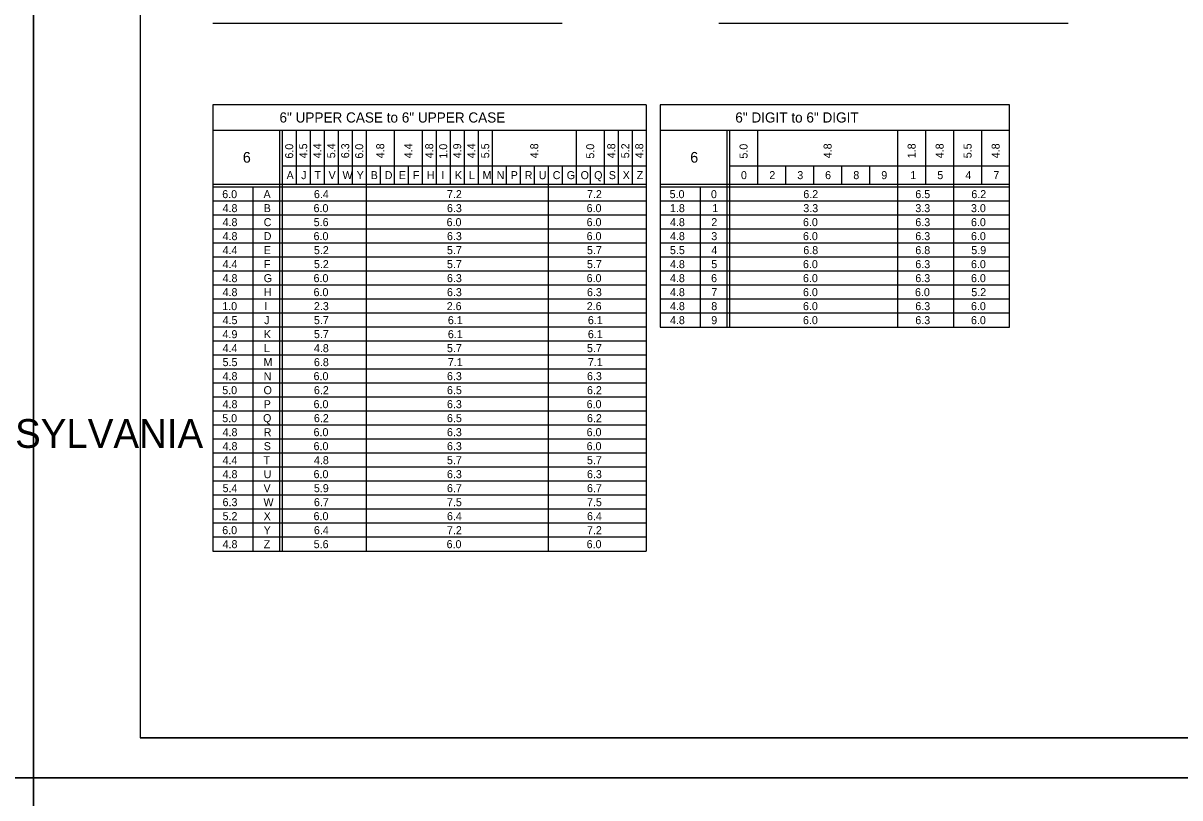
# Model space of a CAD drawing. Extents: x 637580 to 641849, y 297270 to 299646.
# Drawn here: x 640099.4 to 640533.1, y 298450.1 to 298740.6 of the extents above; entities that cross this region are included whole.
import ezdxf

# ---------------------------------------------------------------- set-up
doc = ezdxf.new("R2010")
doc.units = 0
for name, color, linetype in [('1', 7, 'Continuous'), ('2', 7, 'Continuous'), ('XCS-GRID-HVGL', 7, 'Continuous')]:
    doc.layers.add(name, color=color, linetype=linetype)

msp = doc.modelspace()

# ---------------------------------------------------------------- linework, layer by layer
at = {"layer": '1'}
for p, q in [((640143.31, 299036.63), (640143.31, 298472.63)), ((640929.31, 298472.63), (640143.31, 298472.63)), ((640143.31, 298472.63), (640729.31, 298472.63))]:
    msp.add_line(p, q, dxfattribs=at)
at = {"layer": '2'}
for p, q in [((640170.51, 298740.63), (640301.51, 298740.63)), ((640360.21, 298740.63), (640491.21, 298740.63)), ((640333.01, 298710), (640170.51, 298710)), ((640170.51, 298710), (640170.51, 298542.63)), ((640333.01, 298710), (640333.01, 298542.63)), ((640469.26, 298710), (640338.26, 298710)), ((640338.26, 298710), (640338.26, 298626.63)), ((640469.26, 298626.63), (640469.26, 298710)), ((640170.51, 298700.5), (640333.01, 298700.5)), ((640195.51, 298700.5), (640195.51, 298542.63)), ((640196.51, 298700.5), (640196.51, 298542.63)), ((640201.76, 298700.5), (640201.76, 298680.13)), ((640207.01, 298700.5), (640207.01, 298680.13)), ((640212.26, 298700.5), (640212.26, 298680.13)), ((640217.51, 298700.5), (640217.51, 298680.13)), ((640222.76, 298700.5), (640222.76, 298680.13)), ((640228.01, 298700.5), (640228.01, 298542.63)), ((640238.51, 298700.5), (640238.51, 298680.13)), ((640249.01, 298700.5), (640249.01, 298680.13)), ((640254.26, 298700.5), (640254.26, 298680.13)), ((640259.51, 298700.5), (640259.51, 298680.13)), ((640264.76, 298700.5), (640264.76, 298680.13)), ((640270.01, 298700.5), (640270.01, 298680.13)), ((640275.26, 298700.5), (640275.26, 298680.13)), ((640306.76, 298700.5), (640306.76, 298680.13)), ((640317.26, 298700.5), (640317.26, 298680.13)), ((640322.51, 298700.5), (640322.51, 298680.13)), ((640327.76, 298700.5), (640327.76, 298680.13)), ((640338.26, 298700.5), (640469.26, 298700.5)), ((640363.26, 298700.5), (640363.26, 298626.63)), ((640364.26, 298700.5), (640364.26, 298626.63)), ((640374.76, 298700.5), (640374.76, 298680.13)), ((640427.26, 298700.5), (640427.26, 298626.63)), ((640437.76, 298700.5), (640437.76, 298680.13)), ((640448.26, 298700.5), (640448.26, 298626.63)), ((640458.76, 298700.5), (640458.76, 298680.13)), ((640196.51, 298687.13), (640333.01, 298687.13)), ((640233.26, 298687.13), (640233.26, 298680.13)), ((640243.76, 298687.13), (640243.76, 298680.13)), ((640280.51, 298687.13), (640280.51, 298680.13)), ((640285.76, 298687.13), (640285.76, 298680.13)), ((640291.01, 298687.13), (640291.01, 298680.13)), ((640291.01, 298687.13), (640291.01, 298680.13)), ((640296.26, 298687.13), (640296.26, 298542.63)), ((640301.51, 298687.13), (640301.51, 298680.13)), ((640312.01, 298687.13), (640312.01, 298680.13)), ((640364.26, 298687.13), (640469.26, 298687.13)), ((640385.26, 298687.13), (640385.26, 298680.13)), ((640395.76, 298687.13), (640395.76, 298680.13)), ((640406.26, 298687.13), (640406.26, 298680.13)), ((640416.76, 298687.13), (640416.76, 298680.13)), ((640333.01, 298680.13), (640170.51, 298680.13)), ((640469.26, 298680.13), (640338.26, 298680.13)), ((640333.01, 298679.13), (640170.51, 298679.13)), ((640185.51, 298679.13), (640185.51, 298542.63)), ((640469.26, 298679.13), (640338.26, 298679.13)), ((640353.26, 298679.13), (640353.26, 298626.63)), ((640333.01, 298673.88), (640170.51, 298673.88)), ((640469.26, 298673.88), (640338.26, 298673.88)), ((640333.01, 298668.63), (640170.51, 298668.63)), ((640469.26, 298668.63), (640338.26, 298668.63)), ((640333.01, 298663.38), (640170.51, 298663.38)), ((640469.26, 298663.38), (640338.26, 298663.38)), ((640333.01, 298658.13), (640170.51, 298658.13)), ((640469.26, 298658.13), (640338.26, 298658.13)), ((640333.01, 298652.88), (640170.51, 298652.88)), ((640469.26, 298652.88), (640338.26, 298652.88)), ((640333.01, 298647.63), (640170.51, 298647.63)), ((640469.26, 298647.63), (640338.26, 298647.63)), ((640333.01, 298642.38), (640170.51, 298642.38)), ((640469.26, 298642.38), (640338.26, 298642.38)), ((640333.01, 298637.13), (640170.51, 298637.13)), ((640469.26, 298637.13), (640338.26, 298637.13)), ((640333.01, 298631.88), (640170.51, 298631.88)), ((640469.26, 298631.88), (640338.26, 298631.88)), ((640333.01, 298626.63), (640170.51, 298626.63)), ((640338.26, 298626.63), (640469.26, 298626.63)), ((640333.01, 298621.38), (640170.51, 298621.38)), ((640333.01, 298616.13), (640170.51, 298616.13)), ((640333.01, 298610.88), (640170.51, 298610.88)), ((640333.01, 298605.63), (640170.51, 298605.63)), ((640333.01, 298600.38), (640170.51, 298600.38)), ((640333.01, 298595.13), (640170.51, 298595.13)), ((640333.01, 298589.88), (640170.51, 298589.88)), ((640333.01, 298584.63), (640170.51, 298584.63)), ((640333.01, 298579.38), (640170.51, 298579.38)), ((640333.01, 298574.13), (640170.51, 298574.13)), ((640333.01, 298568.88), (640170.51, 298568.88)), ((640333.01, 298563.63), (640170.51, 298563.63)), ((640333.01, 298558.38), (640170.51, 298558.38)), ((640333.01, 298553.13), (640170.51, 298553.13)), ((640333.01, 298547.88), (640170.51, 298547.88)), ((640170.51, 298542.63), (640170.51, 298542.63)), ((640170.51, 298542.63), (640333.01, 298542.63))]:
    msp.add_line(p, q, dxfattribs=at)
at = {"layer": 'XCS-GRID-HVGL'}
for points in [[(639262.31, 299051.63), (640103.31, 299051.63), (640103.31, 298457.63), (639262.31, 298457.63)], [(640103.31, 299051.63), (640944.31, 299051.63), (640944.31, 298457.63), (640103.31, 298457.63)], [(639262.31, 298457.63), (640103.31, 298457.63), (640103.31, 297863.63), (639262.31, 297863.63)], [(640103.31, 298457.63), (640944.31, 298457.63), (640944.31, 297863.63), (640103.31, 297863.63)]]:
    msp.add_lwpolyline(points, close=True, dxfattribs=at)

# ---------------------------------------------------------------- texts
at = {"layer": '1'}
msp.add_text('COMMONWEALTH OF PENNSYLVANIA', height=10.7828, dxfattribs=at).set_placement((639900.9, 298581.36))
at = {"layer": '2'}
for s, height, p in [('6" UPPER CASE to 6" UPPER CASE', 3.8, (640195.5, 298703.35)), ('6" DIGIT to 6" DIGIT', 3.8, (640366.41, 298703.35)), ('6', 4, (640181.77, 298688.31)), ('6', 4, (640349.52, 298688.31)), ('A', 3, (640198.16, 298682.13)), ('J', 3, (640203.64, 298682.13)), ('T', 3, (640208.64, 298682.13)), ('V', 3, (640213.91, 298682.13)), ('W', 3, (640219.13, 298682.13)), ('Y', 3, (640224.44, 298682.13)), ('B', 3, (640229.7, 298682.13)), ('D', 3, (640234.95, 298682.13)), ('E', 3, (640240.22, 298682.13)), ('F', 3, (640245.52, 298682.13)), ('H', 3, (640250.79, 298682.13)), ('I', 3, (640256.2, 298682.13)), ('K', 3, (640261.29, 298682.13)), ('L', 3, (640266.54, 298682.13)), ('M', 3, (640271.63, 298682.13)), ('N', 3, (640276.95, 298682.13)), ('P', 3, (640282.2, 298682.13)), ('R', 3, (640287.45, 298682.13)), ('U', 3, (640292.69, 298682.13)), ('C', 3, (640297.95, 298682.13)), ('G', 3, (640303.2, 298682.13)), ('O', 3, (640308.41, 298682.13)), ('Q', 3, (640313.48, 298682.13)), ('S', 3, (640318.97, 298682.13)), ('X', 3, (640324.19, 298682.13)), ('Z', 3, (640329.45, 298682.13)), ('0', 3, (640368.53, 298682.13)), ('2', 3, (640379.16, 298682.13)), ('3', 3, (640389.66, 298682.13)), ('6', 3, (640400.08, 298682.13)), ('8', 3, (640410.66, 298682.13)), ('9', 3, (640421.15, 298682.13)), ('1', 3, (640432, 298682.13)), ('5', 3, (640442.16, 298682.13)), ('4', 3, (640452.66, 298682.13)), ('7', 3, (640463.16, 298682.13)), ('6.0', 3, (640174.03, 298675)), ('A', 3, (640189.53, 298675)), ('6.4', 3, (640208.41, 298675)), ('7.2', 3, (640258.29, 298675)), ('7.2', 3, (640310.79, 298675)), ('5.0', 3, (640341.78, 298675)), ('0', 3, (640357.28, 298675)), ('6.2', 3, (640391.91, 298675)), ('6.5', 3, (640433.91, 298675)), ('6.2', 3, (640454.91, 298675)), ('4.8', 3, (640174.16, 298669.75)), ('B', 3, (640189.58, 298669.75)), ('6.0', 3, (640208.28, 298669.75)), ('6.3', 3, (640258.29, 298669.75)), ('6.0', 3, (640310.66, 298669.75)), ('1.8', 3, (640341.91, 298669.75)), ('1', 3, (640357.75, 298669.75)), ('3.3', 3, (640391.91, 298669.75)), ('3.3', 3, (640433.91, 298669.75)), ('3.0', 3, (640454.78, 298669.75)), ('4.8', 3, (640174.16, 298664.5)), ('C', 3, (640189.58, 298664.5)), ('5.6', 3, (640208.33, 298664.5)), ('6.0', 3, (640258.16, 298664.5)), ('6.0', 3, (640310.66, 298664.5)), ('4.8', 3, (640341.91, 298664.5)), ('2', 3, (640357.41, 298664.5)), ('6.0', 3, (640391.78, 298664.5)), ('6.3', 3, (640433.91, 298664.5)), ('6.0', 3, (640454.78, 298664.5)), ('4.8', 3, (640174.16, 298659.25)), ('D', 3, (640189.58, 298659.25)), ('6.0', 3, (640208.28, 298659.25)), ('6.3', 3, (640258.29, 298659.25)), ('6.0', 3, (640310.66, 298659.25)), ('4.8', 3, (640341.91, 298659.25)), ('3', 3, (640357.41, 298659.25)), ('6.0', 3, (640391.78, 298659.25)), ('6.3', 3, (640433.91, 298659.25)), ('6.0', 3, (640454.78, 298659.25)), ('4.4', 3, (640174.16, 298654)), ('E', 3, (640189.59, 298654)), ('5.2', 3, (640208.41, 298654)), ('5.7', 3, (640258.29, 298654)), ('5.7', 3, (640310.79, 298654)), ('5.5', 3, (640341.91, 298654)), ('4', 3, (640357.41, 298654)), ('6.8', 3, (640391.91, 298654)), ('6.8', 3, (640433.91, 298654)), ('5.9', 3, (640454.9, 298654)), ('4.4', 3, (640174.16, 298648.75)), ('F', 3, (640189.65, 298648.75)), ('5.2', 3, (640208.41, 298648.75)), ('5.7', 3, (640258.29, 298648.75)), ('5.7', 3, (640310.79, 298648.75)), ('4.8', 3, (640341.91, 298648.75)), ('5', 3, (640357.41, 298648.75)), ('6.0', 3, (640391.78, 298648.75)), ('6.3', 3, (640433.91, 298648.75)), ('6.0', 3, (640454.78, 298648.75)), ('4.8', 3, (640174.16, 298643.5)), ('G', 3, (640189.58, 298643.5)), ('6.0', 3, (640208.28, 298643.5)), ('6.3', 3, (640258.29, 298643.5)), ('6.0', 3, (640310.66, 298643.5)), ('4.8', 3, (640341.91, 298643.5)), ('6', 3, (640357.33, 298643.5)), ('6.0', 3, (640391.78, 298643.5)), ('6.3', 3, (640433.91, 298643.5)), ('6.0', 3, (640454.78, 298643.5)), ('4.8', 3, (640174.16, 298638.25)), ('H', 3, (640189.66, 298638.25)), ('6.0', 3, (640208.28, 298638.25)), ('6.3', 3, (640258.29, 298638.25)), ('6.3', 3, (640310.79, 298638.25)), ('4.8', 3, (640341.91, 298638.25)), ('7', 3, (640357.41, 298638.25)), ('6.0', 3, (640391.78, 298638.25)), ('6.0', 3, (640433.78, 298638.25)), ('5.2', 3, (640454.91, 298638.25)), ('1.0', 3, (640174.03, 298633)), ('I', 3, (640189.83, 298633)), ('2.3', 3, (640208.41, 298633)), ('2.6', 3, (640258.2, 298633)), ('2.6', 3, (640310.7, 298633)), ('4.8', 3, (640341.91, 298633)), ('8', 3, (640357.41, 298633)), ('6.0', 3, (640391.78, 298633)), ('6.3', 3, (640433.91, 298633)), ('6.0', 3, (640454.78, 298633)), ('4.5', 3, (640174.16, 298627.75)), ('J', 3, (640189.77, 298627.75)), ('5.7', 3, (640208.41, 298627.75)), ('6.1', 3, (640258.63, 298627.75)), ('6.1', 3, (640311.13, 298627.75)), ('4.8', 3, (640341.91, 298627.75)), ('9', 3, (640357.4, 298627.75)), ('6.0', 3, (640391.78, 298627.75)), ('6.3', 3, (640433.91, 298627.75)), ('6.0', 3, (640454.78, 298627.75)), ('4.9', 3, (640174.15, 298622.5)), ('K', 3, (640189.66, 298622.5)), ('5.7', 3, (640208.41, 298622.5)), ('6.1', 3, (640258.63, 298622.5)), ('6.1', 3, (640311.13, 298622.5)), ('4.4', 3, (640174.16, 298617.25)), ('L', 3, (640189.66, 298617.25)), ('4.8', 3, (640208.41, 298617.25)), ('5.7', 3, (640258.29, 298617.25)), ('5.7', 3, (640310.79, 298617.25)), ('5.5', 3, (640174.16, 298612)), ('M', 3, (640189.51, 298612)), ('6.8', 3, (640208.41, 298612)), ('7.1', 3, (640258.63, 298612)), ('7.1', 3, (640311.13, 298612)), ('4.8', 3, (640174.16, 298606.75)), ('N', 3, (640189.58, 298606.75)), ('6.0', 3, (640208.28, 298606.75)), ('6.3', 3, (640258.29, 298606.75)), ('6.3', 3, (640310.79, 298606.75)), ('5.0', 3, (640174.03, 298601.5)), ('O', 3, (640189.53, 298601.5)), ('6.2', 3, (640208.41, 298601.5)), ('6.5', 3, (640258.29, 298601.5)), ('6.2', 3, (640310.79, 298601.5)), ('4.8', 3, (640174.16, 298596.25)), ('P', 3, (640189.58, 298596.25)), ('6.0', 3, (640208.28, 298596.25)), ('6.3', 3, (640258.29, 298596.25)), ('6.0', 3, (640310.66, 298596.25)), ('5.0', 3, (640174.03, 298591)), ('Q', 3, (640189.35, 298591)), ('6.2', 3, (640208.41, 298591)), ('6.5', 3, (640258.29, 298591)), ('6.2', 3, (640310.79, 298591)), ('4.8', 3, (640174.16, 298585.75)), ('R', 3, (640189.58, 298585.75)), ('6.0', 3, (640208.28, 298585.75)), ('6.3', 3, (640258.29, 298585.75)), ('6.0', 3, (640310.66, 298585.75)), ('4.8', 3, (640174.16, 298580.5)), ('S', 3, (640189.59, 298580.5)), ('6.0', 3, (640208.28, 298580.5)), ('6.3', 3, (640258.29, 298580.5)), ('6.0', 3, (640310.66, 298580.5)), ('4.4', 3, (640174.16, 298575.25)), ('T', 3, (640189.52, 298575.25)), ('4.8', 3, (640208.41, 298575.25)), ('5.7', 3, (640258.29, 298575.25)), ('5.7', 3, (640310.79, 298575.25)), ('4.8', 3, (640174.16, 298570)), ('U', 3, (640189.57, 298570)), ('6.0', 3, (640208.28, 298570)), ('6.3', 3, (640258.29, 298570)), ('6.3', 3, (640310.79, 298570)), ('5.4', 3, (640174.16, 298564.75)), ('V', 3, (640189.53, 298564.75)), ('5.9', 3, (640208.4, 298564.75)), ('6.7', 3, (640258.29, 298564.75)), ('6.7', 3, (640310.79, 298564.75)), ('6.3', 3, (640174.16, 298559.5)), ('W', 3, (640189.51, 298559.5)), ('6.7', 3, (640208.41, 298559.5)), ('7.5', 3, (640258.29, 298559.5)), ('7.5', 3, (640310.79, 298559.5)), ('5.2', 3, (640174.16, 298554.25)), ('X', 3, (640189.57, 298554.25)), ('6.0', 3, (640208.28, 298554.25)), ('6.4', 3, (640258.29, 298554.25)), ('6.4', 3, (640310.79, 298554.25)), ('6.0', 3, (640174.03, 298549)), ('Y', 3, (640189.57, 298549)), ('6.4', 3, (640208.41, 298549)), ('7.2', 3, (640258.29, 298549)), ('7.2', 3, (640310.79, 298549)), ('4.8', 3, (640174.16, 298543.75)), ('Z', 3, (640189.58, 298543.75)), ('5.6', 3, (640208.33, 298543.75)), ('6.0', 3, (640258.16, 298543.75)), ('6.0', 3, (640310.66, 298543.75))]:
    msp.add_text(s, height=height, dxfattribs=at).set_placement(p)
for s, p in [('6.0', (640200.64, 298689.83)), ('4.5', (640205.89, 298689.96)), ('4.4', (640211.14, 298689.96)), ('5.4', (640216.39, 298689.96)), ('6.3', (640221.64, 298689.96)), ('6.0', (640226.89, 298689.83)), ('4.8', (640234.76, 298689.96)), ('4.4', (640245.26, 298689.96)), ('4.8', (640253.14, 298689.96)), ('1.0', (640258.39, 298689.83)), ('4.9', (640263.64, 298689.95)), ('4.4', (640268.89, 298689.96)), ('5.5', (640274.14, 298689.96)), ('4.8', (640292.51, 298689.96)), ('5.0', (640313.51, 298689.83)), ('4.8', (640321.39, 298689.96)), ('5.2', (640326.64, 298689.96)), ('4.8', (640331.89, 298689.96)), ('5.0', (640371.01, 298689.83)), ('4.8', (640402.51, 298689.96)), ('1.8', (640434.01, 298689.96)), ('4.8', (640444.51, 298689.96)), ('5.5', (640455.01, 298689.96)), ('4.8', (640465.51, 298689.96))]:
    msp.add_text(s, height=3, rotation=90, dxfattribs=at).set_placement(p)

doc.saveas('drawing.dxf')
